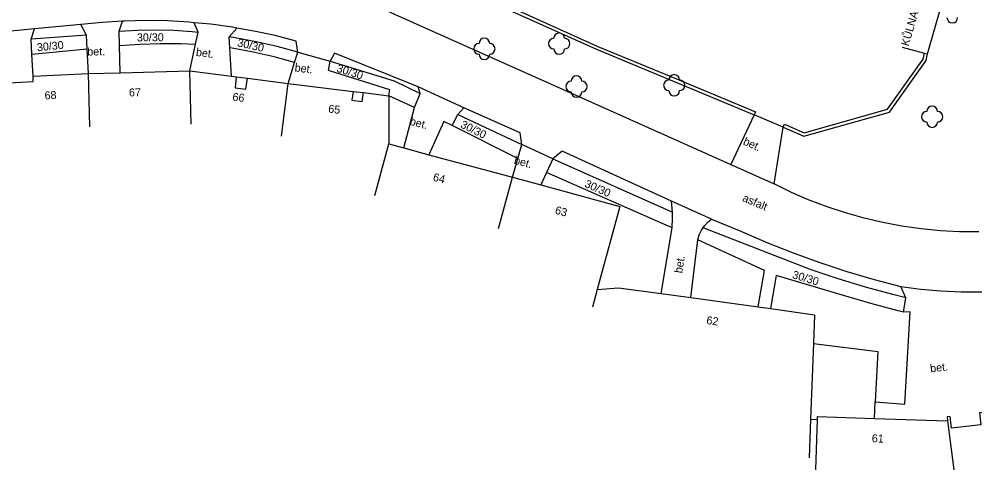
# Model space of a CAD drawing. Extents: x -544674 to -541478, y -1199076 to -1195527.
# Drawn here: x -541723 to -541633.5, y -1198826.4 to -1198784.2 of the extents above; entities that cross this region are included whole.
import ezdxf

# ---------------------------------------------------------------- set-up
doc = ezdxf.new("R2010")
doc.units = 0
for name, color, linetype in [('BUDOVY_MĚŘ', 7, 'Continuous'), ('POMOC_POPIS', 7, 'Continuous'), ('ROZHRANÍ_PLOCH', 7, 'Continuous'), ('ZELEŇ', 7, 'Continuous'), ('ZN_DOPLŇKOVÉ', 7, 'Continuous'), ('Č_POPIS_ORIENT', 7, 'Continuous')]:
    doc.layers.add(name, color=color, linetype=linetype)

msp = doc.modelspace()

# ---------------------------------------------------------------- linework, layer by layer
at = {"layer": 'BUDOVY_MĚŘ'}
for points in [[(-541637.89, -1198787.44), (-541636.6, -1198782.88)], [(-541640.28, -1198786.82), (-541638.18, -1198787.37)], [(-541638.18, -1198787.37), (-541637.89, -1198787.44)], [(-541721.74, -1198789.52), (-541716.55, -1198789.28)], [(-541716.55, -1198789.28), (-541713.57, -1198789.21)], [(-541716.43, -1198794.28), (-541716.55, -1198789.28)], [(-541713.57, -1198789.21), (-541707.05, -1198789.05)], [(-541706.93, -1198794.05), (-541707.05, -1198789.05)], [(-541707.05, -1198789.05), (-541703.13, -1198789.54)], [(-541724.58, -1198789.69), (-541724.53, -1198790.19), (-541721.72, -1198790.02), (-541721.74, -1198789.52)], [(-541703.13, -1198789.54), (-541702.69, -1198789.6)], [(-541702.69, -1198789.6), (-541702.81, -1198790.62), (-541701.78, -1198790.75), (-541701.65, -1198789.73)], [(-541702.69, -1198789.6), (-541701.65, -1198789.73)], [(-541701.65, -1198789.73), (-541697.82, -1198790.21)], [(-541698.44, -1198795.17), (-541697.82, -1198790.21)], [(-541697.82, -1198790.21), (-541691.75, -1198790.96)], [(-541691.75, -1198790.96), (-541691.85, -1198791.8), (-541690.89, -1198791.92), (-541690.78, -1198791.08)], [(-541691.75, -1198790.96), (-541690.78, -1198791.08)], [(-541690.78, -1198791.08), (-541688.4, -1198791.37)], [(-541688.4, -1198791.37), (-541688.4, -1198795.89)], [(-541689.69, -1198800.72), (-541688.4, -1198795.89)], [(-541688.4, -1198795.89), (-541687, -1198796.26)], [(-541687, -1198796.26), (-541684.63, -1198796.9)], [(-541684.63, -1198796.9), (-541676.8, -1198799)], [(-541678.1, -1198803.83), (-541676.8, -1198799)], [(-541676.8, -1198799), (-541674.15, -1198799.73)], [(-541674.15, -1198799.73), (-541666.75, -1198801.77), (-541668.85, -1198809.55)], [(-541668.85, -1198809.55), (-541669.3, -1198811.2)], [(-541668.85, -1198809.55), (-541666.88, -1198809.37), (-541662.87, -1198809.92)], [(-541662.87, -1198809.92), (-541660.09, -1198810.3)], [(-541660.09, -1198810.3), (-541653.77, -1198811.17)], [(-541653.77, -1198811.17), (-541652.61, -1198811.33)], [(-541652.61, -1198811.33), (-541648.5, -1198811.9), (-541648.6, -1198814.61)], [(-541648.6, -1198814.61), (-541648.86, -1198821.68)], [(-541629.52, -1198820.68), (-541633.03, -1198821.11), (-541632.89, -1198822.21), (-541635.64, -1198822.55), (-541635.77, -1198821.45), (-541636.06, -1198821.49), (-541636.02, -1198821.84)], [(-541648.22, -1198821.74), (-541648.21, -1198821.44), (-541642.86, -1198821.62)], [(-541642.86, -1198821.62), (-541636.02, -1198821.84)], [(-541648.86, -1198821.68), (-541649, -1198825.31)], [(-541648.37, -1198826.44), (-541648.22, -1198821.74)], [(-541636.02, -1198821.84), (-541635.44, -1198826.45)]]:
    msp.add_lwpolyline(points, dxfattribs=at)
at = {"layer": 'ROZHRANÍ_PLOCH'}
for points in [[(-541689.33, -1198783.06), (-541671.76, -1198790.9), (-541656.35, -1198797.81)], [(-541717.26, -1198784.7), (-541721.6, -1198785.1)], [(-541713.35, -1198784.38), (-541715.25, -1198784.5), (-541717.26, -1198784.7)], [(-541716.74, -1198785.68), (-541717.26, -1198784.7)], [(-541713.66, -1198785.33), (-541713.35, -1198784.38)], [(-541706.64, -1198784.52), (-541707.1, -1198784.48), (-541709.13, -1198784.36), (-541711.17, -1198784.33), (-541713.21, -1198784.37), (-541713.35, -1198784.38)], [(-541706.27, -1198785.4), (-541706.64, -1198784.52)], [(-541702.65, -1198785.02), (-541703.05, -1198784.95), (-541705.07, -1198784.67), (-541706.64, -1198784.52)], [(-541721.6, -1198785.1), (-541725.41, -1198785.46)], [(-541721.93, -1198786.07), (-541721.6, -1198785.1)], [(-541716.74, -1198785.68), (-541721.93, -1198786.07)], [(-541716.67, -1198786.96), (-541716.74, -1198785.68)], [(-541713.66, -1198785.33), (-541711.95, -1198785.21), (-541710.24, -1198785.18), (-541708.53, -1198785.22), (-541706.82, -1198785.34), (-541706.27, -1198785.4)], [(-541713.63, -1198786.66), (-541713.66, -1198785.33)], [(-541706.52, -1198786.55), (-541706.27, -1198785.4)], [(-541703.37, -1198785.84), (-541702.65, -1198785.02)], [(-541696.92, -1198787.28), (-541698.86, -1198786.75), (-541700.82, -1198786.3), (-541702.8, -1198785.93), (-541703.37, -1198785.84)], [(-541703.3, -1198786.87), (-541703.37, -1198785.84)], [(-541696.92, -1198787.28), (-541697.07, -1198786.24), (-541699.05, -1198785.73), (-541701.04, -1198785.3), (-541702.65, -1198785.02)], [(-541721.85, -1198787.46), (-541721.93, -1198786.07)], [(-541713.63, -1198786.66), (-541711.73, -1198786.52), (-541709.83, -1198786.46), (-541707.93, -1198786.48), (-541706.52, -1198786.55)], [(-541713.57, -1198789.21), (-541713.63, -1198786.66)], [(-541707.05, -1198789.05), (-541706.52, -1198786.55)], [(-541721.85, -1198787.46), (-541716.67, -1198786.96)], [(-541721.74, -1198789.52), (-541721.85, -1198787.46)], [(-541716.55, -1198789.28), (-541716.67, -1198786.96)], [(-541703.13, -1198789.54), (-541703.3, -1198786.87)], [(-541697.22, -1198788.24), (-541699.15, -1198787.72), (-541701.1, -1198787.27), (-541703.07, -1198786.91), (-541703.3, -1198786.87)], [(-541697.22, -1198788.24), (-541696.92, -1198787.28)], [(-541696.92, -1198787.28), (-541693.88, -1198788.12)], [(-541685.63, -1198790.52), (-541693.48, -1198787.38), (-541693.88, -1198788.12)], [(-541697.82, -1198790.21), (-541697.22, -1198788.24)], [(-541688.4, -1198791.37), (-541688.3, -1198790.83), (-541694.05, -1198789), (-541693.88, -1198788.12)], [(-541693.88, -1198788.12), (-541687.9, -1198789.98), (-541685.47, -1198791.17)], [(-541685.99, -1198792.48), (-541685.47, -1198791.17)], [(-541681.35, -1198792.5), (-541685.63, -1198790.52)], [(-541685.47, -1198791.17), (-541685.63, -1198790.52)], [(-541685.99, -1198792.48), (-541688.4, -1198791.37)], [(-541687, -1198796.26), (-541685.99, -1198792.48)], [(-541681.93, -1198793.13), (-541681.35, -1198792.5)], [(-541675.92, -1198795.94), (-541676.07, -1198794.84), (-541681.35, -1198792.5)], [(-541682.45, -1198794.17), (-541683.24, -1198793.78), (-541684.63, -1198796.9)], [(-541682.45, -1198794.17), (-541681.93, -1198793.13)], [(-541681.93, -1198793.13), (-541675.92, -1198795.94)], [(-541654.15, -1198793.15), (-541656.35, -1198797.81)], [(-541676.29, -1198797.24), (-541682.45, -1198794.17)], [(-541652.29, -1198799.64), (-541651.44, -1198794.33)], [(-541676.29, -1198797.24), (-541675.92, -1198795.94)], [(-541673.03, -1198797.29), (-541675.92, -1198795.94)], [(-541661.91, -1198801.24), (-541672.16, -1198796.58), (-541673.03, -1198797.29)], [(-541676.8, -1198799), (-541676.29, -1198797.24)], [(-541673.03, -1198797.29), (-541673.62, -1198798.57)], [(-541673.03, -1198797.29), (-541661.82, -1198802.3)], [(-541656.35, -1198797.81), (-541652.29, -1198799.64)], [(-541673.62, -1198798.57), (-541674.15, -1198799.73)], [(-541661.85, -1198803.74), (-541673.62, -1198798.57)], [(-541633.08, -1198804.14), (-541634.89, -1198804.13), (-541636.7, -1198804.03), (-541638.5, -1198803.85), (-541640.3, -1198803.6), (-541642.08, -1198803.26), (-541643.84, -1198802.85), (-541645.58, -1198802.36), (-541647.3, -1198801.79), (-541649, -1198801.15), (-541650.66, -1198800.43), (-541652.29, -1198799.64)], [(-541658.16, -1198802.95), (-541661.91, -1198801.24)], [(-541661.82, -1198802.3), (-541661.83, -1198801.93), (-541661.91, -1198801.24)], [(-541661.85, -1198803.74), (-541661.8, -1198802.84), (-541661.82, -1198802.3)], [(-541662.87, -1198809.92), (-541661.85, -1198803.74)], [(-541659.42, -1198804.89), (-541659.29, -1198804.41), (-541659.08, -1198803.97), (-541658.94, -1198803.75)], [(-541658.94, -1198803.75), (-541658.81, -1198803.56), (-541658.47, -1198803.2), (-541658.16, -1198802.95)], [(-541639.95, -1198810.32), (-541641.16, -1198810.02), (-541643.73, -1198809.32), (-541646.28, -1198808.55), (-541648.81, -1198807.7), (-541658.94, -1198803.75)], [(-541658.16, -1198802.95), (-541655.4, -1198804.07), (-541652.96, -1198805.13), (-541650.49, -1198806.11), (-541647.99, -1198807.01), (-541645.46, -1198807.85), (-541642.91, -1198808.6), (-541640.41, -1198809.26)], [(-541660.09, -1198810.3), (-541659.42, -1198804.89)], [(-541653.77, -1198811.17), (-541653.18, -1198807.75), (-541659.42, -1198804.89)], [(-541640.15, -1198811.65), (-541640.66, -1198811.53), (-541643.23, -1198810.86), (-541645.78, -1198810.11), (-541652.1, -1198808.23), (-541652.61, -1198811.33)], [(-541640.41, -1198809.26), (-541638.53, -1198809.5), (-541636.64, -1198809.67), (-541634.74, -1198809.75), (-541632.84, -1198809.76), (-541631.48, -1198809.7)], [(-541639.95, -1198810.32), (-541640.41, -1198809.26)], [(-541640.15, -1198811.65), (-541639.95, -1198810.32)], [(-541642.81, -1198820.08), (-541640.04, -1198820.29), (-541639.53, -1198811.62), (-541640.15, -1198811.65)], [(-541642.86, -1198821.62), (-541642.81, -1198820.08)], [(-541648.86, -1198821.68), (-541648.22, -1198821.74)]]:
    msp.add_lwpolyline(points, dxfattribs=at)
at = {"layer": 'ZELEŇ'}
for centre in [(-541672.42, -1198786.48), (-541679.44, -1198786.97), (-541670.8, -1198790.51), (-541661.64, -1198790.39), (-541637.47, -1198793.34)]:
    msp.add_circle(centre, 0.0005, dxfattribs=at)
for centre, start, end in [((-541635.58, -1198784.04), 179.99999, 359.99999), ((-541672.42, -1198785.98), 0, 179.99999), ((-541679.94, -1198786.97), 89.99999, 269.99999), ((-541679.44, -1198786.47), 0, 179.99999), ((-541678.94, -1198786.97), 270, 89.99999), ((-541672.92, -1198786.48), 89.99999, 269.99999), ((-541671.92, -1198786.48), 270, 89.99999), ((-541679.44, -1198787.47), 179.99999, 359.99999), ((-541672.42, -1198786.98), 179.99999, 359.99999), ((-541661.64, -1198789.89), 0, 179.99999), ((-541671.3, -1198790.51), 89.99999, 269.99999), ((-541670.8, -1198790.01), 0, 179.99999), ((-541670.3, -1198790.51), 270, 89.99999), ((-541662.14, -1198790.39), 89.99999, 269.99999), ((-541661.14, -1198790.39), 270, 89.99999), ((-541670.8, -1198791.01), 179.99999, 359.99999), ((-541661.64, -1198790.89), 179.99999, 359.99999), ((-541637.97, -1198793.34), 89.99999, 269.99999), ((-541637.47, -1198792.84), 0, 179.99999), ((-541636.97, -1198793.34), 270, 89.99999), ((-541637.47, -1198793.84), 179.99999, 359.99999)]:
    msp.add_arc(centre, 0.5, start, end, dxfattribs=at)
at = {"layer": 'ZN_DOPLŇKOVÉ'}
for points in [[(-541689.36, -1198778.74), (-541689.28, -1198778.45), (-541683.64, -1198780.07), (-541676.22, -1198783.4), (-541668.81, -1198786.74), (-541661.42, -1198789.8), (-541654.04, -1198792.87), (-541654.15, -1198793.15)], [(-541689.36, -1198778.74), (-541683.74, -1198780.35), (-541668.93, -1198787.01), (-541654.15, -1198793.15)], [(-541651.44, -1198794.33), (-541651.32, -1198794.05), (-541649.47, -1198794.85), (-541641.65, -1198792.64), (-541638.32, -1198787.93), (-541638.18, -1198787.37)], [(-541651.44, -1198794.33), (-541649.49, -1198795.17), (-541641.47, -1198792.9), (-541638.04, -1198788.06), (-541637.89, -1198787.44)], [(-541651.44, -1198794.33), (-541654.15, -1198793.15)], [(-541648.6, -1198814.61), (-541642.57, -1198815.34), (-541642.81, -1198820.08)]]:
    msp.add_lwpolyline(points, dxfattribs=at)

# ---------------------------------------------------------------- texts
at = {"layer": 'POMOC_POPIS'}
for s, rotation, p in [('KŮLNA', 73.70999, (-541639.68, -1198786.77)), ('30/30', 0.48002, (-541712, -1198786.28)), ('30/30', 5.51999, (-541721.34, -1198787.21)), ('30/30', 347.64002, (-541702.64, -1198786.73)), ('bet.', 1.39, (-541716.65, -1198787.61)), ('bet.', 352.84002, (-541706.5, -1198787.63)), ('bet.', 352.97999, (-541697.25, -1198789.08)), ('30/30', 342.35002, (-541693.34, -1198789.1)), ('bet.', 344.98998, (-541686.48, -1198794.08)), ('30/30', 333.53002, (-541681.74, -1198794.31)), ('bet.', 335.73998, (-541655.25, -1198795.91)), ('bet.', 344.59, (-541676.71, -1198797.73)), ('30/30', 336.29001, (-541670.11, -1198799.89)), ('asfalt', 337.34002, (-541655.31, -1198801.23)), ('bet.', 80.66002, (-541660.91, -1198808.05)), ('30/30', 343.40999, (-541650.63, -1198808.46)), ('bet.', 7.09998, (-541637.61, -1198817.32))]:
    msp.add_text(s, height=0.75, rotation=rotation, dxfattribs=at).set_placement(p)
at = {"layer": 'Č_POPIS_ORIENT'}
for s, rotation, p in [('68', 2.64999, (-541720.64, -1198791.72)), ('67', 1.39, (-541712.74, -1198791.44)), ('66', 352.84002, (-541703.08, -1198791.82)), ('65', 352.97999, (-541694.1, -1198792.94)), ('64', 344.98998, (-541684.31, -1198799.32)), ('63', 344.59, (-541672.87, -1198802.42)), ('62', 352.15997, (-541658.66, -1198812.77)), ('61', 358.13999, (-541643.13, -1198823.86))]:
    msp.add_text(s, height=0.75, rotation=rotation, dxfattribs=at).set_placement(p)

doc.saveas('drawing.dxf')
